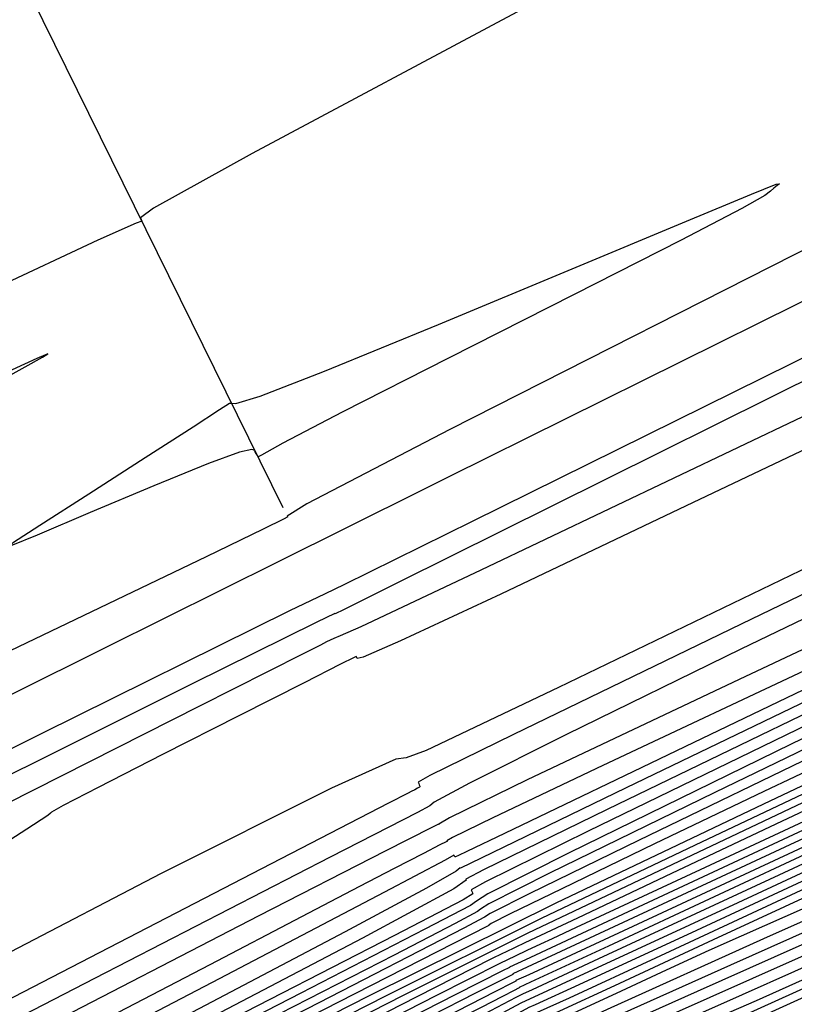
# Model space of a CAD drawing. Extents: x 3249832 to 3255657, y 13789405 to 13793316.
# Tile 442 of 656: x 3254704 to 3254712, y 13790599 to 13790610. Entities that reach past the tile are written whole.
import ezdxf

# ---------------------------------------------------------------- set-up
doc = ezdxf.new("R2010")
doc.units = 0
doc.header["$LTSCALE"] = 100
doc.header["$MEASUREMENT"] = 0
doc.linetypes.add('DASHED', pattern=[0.75, 0.5, -0.25])
for name, color, linetype in [('GRATIO_CON', 10, 'CONTINUOUS'), ('GRATIO_ICON', 7, 'CONTINUOUS'), ('PLAN', 7, 'CONTINUOUS'), ('TARGETS_EAST', 7, 'CONTINUOUS')]:
    doc.layers.add(name, color=color, linetype=linetype)
doc.styles.add('Gratio_032316_contours$0$symbol', font='symbol.shx')
doc.linetypes.add('Gratio_032316_contours$0$DEPRESSION', pattern='A,0.3,["%",Gratio_032316_contours$0$symbol,S=0.05,R=180,X=0,Y=0],0.0001', length=0.3001)

# ---------------------------------------------------------------- blocks, each defined once
blk = doc.blocks.new('Gratio_032316_contours')
at = {"layer": 'GRATIO_CON', "color": 5, "linetype": 'Continuous', "flags": 128}
for points in [[(3254765.803, 13790633.557), (3254758.563, 13790629.841), (3254748.971, 13790625.012), (3254738.347, 13790619.71), (3254727.967, 13790614.553), (3254718.922, 13790610.07), (3254712.255, 13790606.769), (3254708.645, 13790604.981), (3254707.315, 13790604.321), (3254707.125, 13790604.226), (3254706.867, 13790604.098), (3254705.068, 13790603.203), (3254700.187, 13790600.772), (3254691.431, 13790596.41), (3254680.99, 13790591.23), (3254671.798, 13790586.723), (3254666.058, 13790583.999), (3254663.042, 13790582.664), (3254661.29, 13790581.942), (3254659.572, 13790581.19), (3254657.596, 13790580.27), (3254655.3, 13790579.174), (3254652.727, 13790577.943)], [(3254719.99, 13790611.192), (3254712.71, 13790607.53), (3254708.649, 13790605.471), (3254707.161, 13790604.696), (3254706.955, 13790604.569), (3254706.958, 13790604.561), (3254706.958, 13790604.559), (3254706.957, 13790604.56), (3254706.925, 13790604.543), (3254706.707, 13790604.434), (3254706.111, 13790604.146), (3254704.92, 13790603.574), (3254702.798, 13790602.558), (3254699.382, 13790600.92), (3254694.591, 13790598.622), (3254689.474, 13790596.174)], [(3254691.047, 13790598.823), (3254693.119, 13790599.922), (3254694.477, 13790600.642), (3254695.097, 13790600.981), (3254695.214, 13790601.061), (3254695.131, 13790601.04), (3254695.149, 13790601.076), (3254695.571, 13790601.33), (3254696.703, 13790601.969), (3254698.682, 13790603.065), (3254700.989, 13790604.336), (3254702.938, 13790605.409), (3254704.018, 13790606.006), (3254704.41, 13790606.224), (3254704.467, 13790606.259), (3254704.351, 13790606.208), (3254703.448, 13790605.797), (3254700.952, 13790604.655), (3254696.435, 13790602.586), (3254690.972, 13790600.082)]]:
    blk.add_lwpolyline(points, dxfattribs=at)
at = {"layer": 'GRATIO_CON', "color": 1, "linetype": 'Continuous', "flags": 128}
for points in [[(3254768.137, 13790633.066), (3254763.598, 13790630.908), (3254759.742, 13790629.106), (3254757.59, 13790628.162), (3254756.791, 13790627.89), (3254756.651, 13790627.934), (3254756.485, 13790627.943), (3254755.632, 13790627.589), (3254753.444, 13790626.549), (3254749.407, 13790624.572), (3254743.574, 13790621.69), (3254736.135, 13790618.006), (3254727.519, 13790613.739), (3254719.104, 13790609.573), (3254712.506, 13790606.307), (3254708.881, 13790604.513), (3254707.544, 13790603.854), (3254707.351, 13790603.763), (3254706.98, 13790603.585), (3254704.403, 13790602.308), (3254697.416, 13790598.825), (3254684.916, 13790592.584)], [(3254749.794, 13790623.909), (3254742.555, 13790620.445), (3254734.033, 13790616.363), (3254726.788, 13790612.9), (3254722.74, 13790610.982), (3254721.247, 13790610.296), (3254721.027, 13790610.221), (3254720.929, 13790610.197), (3254720.327, 13790609.918), (3254718.726, 13790609.137), (3254715.882, 13790607.733), (3254712.543, 13790606.08), (3254709.708, 13790604.673), (3254708.123, 13790603.886), (3254707.54, 13790603.595), (3254707.456, 13790603.553), (3254707.455, 13790603.553), (3254707.453, 13790603.554), (3254707.451, 13790603.557), (3254707.264, 13790603.468), (3254705.968, 13790602.826), (3254702.458, 13790601.076), (3254696.177, 13790597.94), (3254688.782, 13790594.242)], [(3254725.325, 13790611.833), (3254718.296, 13790608.467), (3254712.317, 13790605.603), (3254708.971, 13790604.007), (3254707.723, 13790603.419), (3254707.508, 13790603.324), (3254707.442, 13790603.297), (3254707.366, 13790603.261), (3254707.303, 13790603.229), (3254707.116, 13790603.135), (3254706.044, 13790602.593), (3254703.168, 13790601.142), (3254698.03, 13790598.547), (3254692.006, 13790595.499)], [(3254713.214, 13790605.678), (3254711.035, 13790604.642), (3254709.178, 13790603.759), (3254708.136, 13790603.272), (3254707.747, 13790603.102), (3254707.685, 13790603.088), (3254707.679, 13790603.099), (3254707.675, 13790603.106), (3254707.672, 13790603.11), (3254707.651, 13790603.101), (3254707.511, 13790603.029), (3254707.132, 13790602.836), (3254706.454, 13790602.493), (3254705.659, 13790602.09), (3254704.989, 13790601.749), (3254704.626, 13790601.56), (3254704.504, 13790601.492), (3254704.494, 13790601.481), (3254704.464, 13790601.456), (3254704.247, 13790601.315), (3254703.674, 13790600.947)], [(3254725.225, 13790609.947), (3254720.93, 13790607.903), (3254715.922, 13790605.495), (3254711.679, 13790603.447), (3254709.311, 13790602.3), (3254708.439, 13790601.873), (3254708.318, 13790601.803), (3254708.324, 13790601.789), (3254708.33, 13790601.775), (3254708.334, 13790601.763), (3254708.336, 13790601.756), (3254708.331, 13790601.75), (3254708.313, 13790601.741), (3254708.282, 13790601.725), (3254708.246, 13790601.706), (3254708.215, 13790601.689), (3254708.01, 13790601.583), (3254706.687, 13790600.9), (3254703.112, 13790599.053), (3254696.716, 13790595.748), (3254689.194, 13790591.853)], [(3254745.692, 13790619.171), (3254737.71, 13790615.367), (3254730.501, 13790611.953), (3254724.616, 13790609.186), (3254720.45, 13790607.24), (3254718.215, 13790606.202), (3254717.382, 13790605.827), (3254717.241, 13790605.781), (3254717.144, 13790605.761), (3254716.72, 13790605.585), (3254715.662, 13790605.097), (3254713.822, 13790604.221), (3254711.676, 13790603.186), (3254709.862, 13790602.3), (3254708.853, 13790601.793), (3254708.486, 13790601.595), (3254708.438, 13790601.556), (3254708.31, 13790601.486), (3254707.404, 13790601.022), (3254704.95, 13790599.76), (3254700.561, 13790597.497), (3254695.402, 13790594.827), (3254691.021, 13790592.547)], [(3254746.787, 13790619.538), (3254738.229, 13790615.462), (3254729.439, 13790611.269), (3254721.809, 13790607.651), (3254715.803, 13790604.821), (3254711.658, 13790602.872), (3254709.453, 13790601.827), (3254708.644, 13790601.433), (3254708.532, 13790601.367), (3254708.533, 13790601.362), (3254708.532, 13790601.362), (3254708.53, 13790601.365), (3254708.459, 13790601.332), (3254707.974, 13790601.086), (3254706.661, 13790600.412), (3254704.314, 13790599.201), (3254701.554, 13790597.773), (3254699.211, 13790596.553), (3254697.793, 13790595.804), (3254696.525, 13790595.127), (3254694.312, 13790593.96), (3254690.466, 13790591.95)], [(3254731.202, 13790611.957), (3254722.645, 13790607.861), (3254716.451, 13790604.91), (3254712.51, 13790603.045), (3254710.241, 13790601.976), (3254709.096, 13790601.433), (3254708.676, 13790601.228), (3254708.618, 13790601.193), (3254708.619, 13790601.189), (3254708.619, 13790601.187), (3254708.618, 13790601.186), (3254708.609, 13790601.182), (3254708.545, 13790601.15), (3254708.373, 13790601.062), (3254708.067, 13790600.904), (3254707.707, 13790600.718), (3254707.401, 13790600.559), (3254707.104, 13790600.403), (3254706.15, 13790599.905), (3254703.721, 13790598.64), (3254699.39, 13790596.387), (3254694.294, 13790593.73), (3254689.961, 13790591.46)], [(3254745.518, 13790618.209), (3254744.041, 13790617.601), (3254742.054, 13790616.759), (3254737.875, 13790614.844), (3254730.535, 13790611.368), (3254721.907, 13790607.239), (3254714.577, 13790603.715), (3254710.482, 13790601.743), (3254708.974, 13790601.014), (3254708.758, 13790600.91), (3254708.756, 13790600.912), (3254708.754, 13790600.914), (3254708.754, 13790600.911), (3254708.713, 13790600.878), (3254708.405, 13790600.701), (3254707.558, 13790600.246), (3254706.037, 13790599.446), (3254704.243, 13790598.509), (3254702.718, 13790597.71), (3254701.738, 13790597.191), (3254700.539, 13790596.561), (3254698.093, 13790595.294), (3254693.648, 13790593.006), (3254687.553, 13790589.877)], [(3254745.972, 13790618.248), (3254743.101, 13790616.917), (3254740.663, 13790615.807), (3254739.107, 13790615.147), (3254737.299, 13790614.376), (3254733.709, 13790612.731), (3254727.431, 13790609.757), (3254720.053, 13790606.225), (3254713.785, 13790603.209), (3254710.284, 13790601.518), (3254708.997, 13790600.89), (3254708.815, 13790600.795), (3254708.815, 13790600.794), (3254708.815, 13790600.791), (3254708.818, 13790600.783), (3254708.689, 13790600.695), (3254707.74, 13790600.18), (3254705.147, 13790598.825), (3254700.333, 13790596.341), (3254693.72, 13790592.943), (3254685.978, 13790588.972)], [(3254729.543, 13790610.617), (3254724.328, 13790608.147), (3254718.198, 13790605.211), (3254712.992, 13790602.703), (3254710.086, 13790601.293), (3254709.019, 13790600.765), (3254708.871, 13790600.682), (3254708.872, 13790600.677), (3254708.873, 13790600.674), (3254708.875, 13790600.67), (3254708.879, 13790600.661), (3254708.883, 13790600.65), (3254708.888, 13790600.64), (3254708.788, 13790600.581), (3254708.071, 13790600.21), (3254706.125, 13790599.209), (3254702.466, 13790597.33), (3254697.136, 13790594.595), (3254690.308, 13790591.095)], [(3254745.468, 13790617.592), (3254743.166, 13790616.576), (3254741.734, 13790615.971), (3254739.996, 13790615.205), (3254737.139, 13790613.883), (3254733.794, 13790612.319), (3254730.953, 13790611.002), (3254729.238, 13790610.24), (3254727.789, 13790609.609), (3254725.378, 13790608.504), (3254721.225, 13790606.536), (3254716.344, 13790604.197), (3254712.199, 13790602.197), (3254709.888, 13790601.068), (3254709.042, 13790600.641), (3254708.926, 13790600.567), (3254708.862, 13790600.522), (3254708.387, 13790600.273), (3254707.096, 13790599.608), (3254704.596, 13790598.323), (3254700.551, 13790596.248), (3254694.638, 13790593.218), (3254686.901, 13790589.255)], [(3254747.517, 13790618.308), (3254742.252, 13790615.879), (3254737.773, 13790613.818), (3254735.155, 13790612.64), (3254733.535, 13790611.93), (3254731.564, 13790611.039), (3254728.307, 13790609.518), (3254724.488, 13790607.72), (3254721.244, 13790606.196), (3254719.369, 13790605.332), (3254718.279, 13790604.843), (3254717.046, 13790604.277), (3254715.018, 13790603.316), (3254712.634, 13790602.173), (3254710.609, 13790601.196), (3254709.48, 13790600.645), (3254709.066, 13790600.436), (3254709.01, 13790600.399), (3254708.795, 13790600.284), (3254707.285, 13790599.507), (3254703.186, 13790597.408), (3254695.851, 13790593.652), (3254687.23, 13790589.224)], [(3254729.436, 13790609.909), (3254727.348, 13790608.956), (3254723.891, 13790607.336), (3254719.834, 13790605.421), (3254716.389, 13790603.794), (3254714.434, 13790602.878), (3254713.524, 13790602.459), (3254712.881, 13790602.163), (3254711.914, 13790601.705), (3254710.778, 13790601.161), (3254709.814, 13790600.695), (3254709.276, 13790600.433), (3254709.079, 13790600.333), (3254709.052, 13790600.316), (3254709.052, 13790600.313), (3254709.052, 13790600.312), (3254709.052, 13790600.312), (3254708.856, 13790600.213), (3254707.49, 13790599.516), (3254703.787, 13790597.623), (3254697.163, 13790594.232), (3254689.378, 13790590.235)], [(3254746.079, 13790617.422), (3254741.033, 13790615.111), (3254735.112, 13790612.371), (3254730.078, 13790610.043), (3254727.148, 13790608.705), (3254725.359, 13790607.899), (3254723.208, 13790606.909), (3254719.646, 13790605.235), (3254715.464, 13790603.257), (3254711.911, 13790601.573), (3254709.751, 13790600.545), (3254707.8, 13790599.577), (3254704.389, 13790597.839), (3254698.476, 13790594.813), (3254691.527, 13790591.245)], [(3254746.169, 13790617.311), (3254743.115, 13790615.956), (3254737.791, 13790613.512), (3254731.542, 13790610.617), (3254726.23, 13790608.155), (3254723.173, 13790606.752), (3254721.51, 13790605.997), (3254719.834, 13790605.226), (3254717.132, 13790603.956), (3254713.96, 13790602.456), (3254711.266, 13790601.179), (3254709.605, 13790600.388), (3254707.978, 13790599.579), (3254704.99, 13790598.055), (3254699.788, 13790595.394), (3254693.675, 13790592.255), (3254688.492, 13790589.573)], [(3254731.307, 13790610.316), (3254724.402, 13790607.11), (3254718.535, 13790604.381), (3254715.225, 13790602.845), (3254713.81, 13790602.193), (3254713.086, 13790601.859), (3254712.105, 13790601.398), (3254710.954, 13790600.853), (3254709.975, 13790600.39), (3254709.428, 13790600.131), (3254709.226, 13790600.036), (3254709.196, 13790600.022), (3254709.195, 13790600.022), (3254709.195, 13790600.022), (3254709.194, 13790600.022), (3254709.082, 13790599.966), (3254708.303, 13790599.569), (3254706.19, 13790598.489), (3254702.412, 13790596.556), (3254697.972, 13790594.276), (3254694.207, 13790592.327), (3254692.057, 13790591.186)], [(3254734.225, 13790611.559), (3254728.065, 13790608.717), (3254720.832, 13790605.356), (3254714.688, 13790602.493), (3254711.251, 13790600.892), (3254709.961, 13790600.291), (3254709.712, 13790600.175), (3254709.59, 13790600.118), (3254709.448, 13790600.051), (3254709.326, 13790599.994), (3254709.167, 13790599.917), (3254708.51, 13790599.583), (3254706.791, 13790598.706), (3254703.724, 13790597.136), (3254700.12, 13790595.286), (3254697.065, 13790593.704), (3254695.305, 13790592.771), (3254694.238, 13790592.182), (3254692.921, 13790591.464), (3254690.703, 13790590.288)], [(3254731.85, 13790610.368), (3254726.153, 13790607.739), (3254719.464, 13790604.63), (3254713.781, 13790601.982), (3254710.606, 13790600.502), (3254709.436, 13790599.957), (3254709.269, 13790599.879), (3254709.269, 13790599.878), (3254709.269, 13790599.877), (3254709.269, 13790599.876), (3254709.269, 13790599.875), (3254709.268, 13790599.875), (3254709.267, 13790599.875), (3254709.196, 13790599.841), (3254708.71, 13790599.594), (3254707.392, 13790598.922), (3254705.037, 13790597.717), (3254702.269, 13790596.296), (3254699.922, 13790595.081), (3254698.552, 13790594.355), (3254697.605, 13790593.836), (3254696.249, 13790593.105), (3254693.927, 13790591.879), (3254691.192, 13790590.445)], [(3254732.511, 13790610.548), (3254729.571, 13790609.222), (3254724.458, 13790606.862), (3254718.454, 13790604.072), (3254713.354, 13790601.696), (3254710.503, 13790600.368), (3254709.453, 13790599.879), (3254709.303, 13790599.809), (3254709.303, 13790599.807), (3254709.303, 13790599.805), (3254709.303, 13790599.803), (3254709.254, 13790599.779), (3254708.913, 13790599.607), (3254707.993, 13790599.138), (3254706.349, 13790598.298), (3254704.417, 13790597.306), (3254702.779, 13790596.459), (3254701.8, 13790595.939), (3254700.973, 13790595.491), (3254699.576, 13790594.745), (3254697.15, 13790593.47), (3254694.295, 13790591.975), (3254691.874, 13790590.704)], [(3254727.302, 13790607.961), (3254725.014, 13790606.929), (3254721.068, 13790605.108), (3254716.435, 13790602.955), (3254712.498, 13790601.122), (3254710.298, 13790600.099), (3254709.486, 13790599.722), (3254709.369, 13790599.669), (3254709.369, 13790599.668), (3254709.369, 13790599.665), (3254709.369, 13790599.663), (3254709.363, 13790599.659), (3254709.317, 13790599.636), (3254709.194, 13790599.573), (3254708.973, 13790599.46), (3254708.714, 13790599.327), (3254708.494, 13790599.213), (3254708.295, 13790599.108), (3254707.709, 13790598.8), (3254706.231, 13790598.027), (3254703.597, 13790596.652)], [(3254732.815, 13790610.207), (3254729.895, 13790608.921), (3254727.413, 13790607.833), (3254725.917, 13790607.192), (3254724.698, 13790606.668), (3254722.735, 13790605.783), (3254719.373, 13790604.231), (3254715.425, 13790602.397), (3254712.071, 13790600.835), (3254710.195, 13790599.964), (3254709.503, 13790599.644), (3254709.403, 13790599.599), (3254709.336, 13790599.564), (3254708.874, 13790599.32), (3254707.618, 13790598.662), (3254705.37, 13790597.488), (3254702.727, 13790596.108), (3254700.485, 13790594.935), (3254699.192, 13790594.252), (3254698.402, 13790593.827), (3254697.426, 13790593.3), (3254695.783, 13790592.42), (3254693.846, 13790591.379), (3254692.2, 13790590.481)], [(3254727.308, 13790607.647), (3254724.736, 13790606.515), (3254723.208, 13790605.856), (3254722.094, 13790605.375), (3254720.457, 13790604.637), (3254717.678, 13790603.354), (3254714.415, 13790601.839), (3254711.643, 13790600.549), (3254710.092, 13790599.829), (3254709.52, 13790599.566), (3254709.437, 13790599.529), (3254709.388, 13790599.503), (3254709.05, 13790599.324), (3254708.133, 13790598.843), (3254706.491, 13790597.985), (3254704.561, 13790596.977), (3254702.923, 13790596.119)], [(3254727.855, 13790607.756), (3254724.722, 13790606.372), (3254722.059, 13790605.197), (3254720.5, 13790604.519), (3254719.49, 13790604.082), (3254718.178, 13790603.49), (3254715.983, 13790602.477), (3254713.406, 13790601.28), (3254711.215, 13790600.262), (3254709.99, 13790599.694), (3254709.537, 13790599.487), (3254709.471, 13790599.458), (3254709.44, 13790599.442), (3254709.227, 13790599.328), (3254708.648, 13790599.023), (3254707.613, 13790598.482), (3254706.395, 13790597.845), (3254705.361, 13790597.304), (3254704.735, 13790596.973), (3254704.163, 13790596.667)], [(3254727.48, 13790607.298), (3254725.751, 13790606.559), (3254722.896, 13790605.305), (3254719.548, 13790603.822), (3254716.705, 13790602.561), (3254715.083, 13790601.847), (3254714.282, 13790601.495), (3254713.621, 13790601.198), (3254712.593, 13790600.723), (3254711.387, 13790600.163), (3254710.361, 13790599.686), (3254709.788, 13790599.421), (3254709.576, 13790599.324), (3254709.544, 13790599.311), (3254709.543, 13790599.311), (3254709.542, 13790599.31), (3254709.542, 13790599.309), (3254709.491, 13790599.281), (3254709.138, 13790599.091), (3254708.178, 13790598.579), (3254706.46, 13790597.664), (3254704.439, 13790596.585), (3254702.723, 13790595.661)], [(3254728.92, 13790607.787), (3254726.592, 13790606.761), (3254725.141, 13790606.142), (3254723.361, 13790605.376), (3254720.416, 13790604.08), (3254716.961, 13790602.547), (3254714.028, 13790601.243), (3254712.375, 13790600.51), (3254711.677, 13790600.202), (3254711.342, 13790600.051), (3254710.898, 13790599.847), (3254710.377, 13790599.605), (3254709.934, 13790599.399)], [(3254747.334, 13790616.01), (3254744.705, 13790614.839), (3254740.908, 13790613.114), (3254735.971, 13790610.875), (3254730.841, 13790608.555), (3254726.691, 13790606.689), (3254724.297, 13790605.63), (3254722.836, 13790605.001), (3254721.083, 13790604.244), (3254718.189, 13790602.967), (3254714.794, 13790601.458), (3254711.912, 13790600.172), (3254710.284, 13790599.439), (3254709.561, 13790599.099), (3254709.122, 13790598.867), (3254708.485, 13790598.524), (3254707.735, 13790598.123), (3254707.098, 13790597.78), (3254706.621, 13790597.518), (3254705.633, 13790596.976), (3254703.29, 13790595.698), (3254699.129, 13790593.436), (3254694.238, 13790590.771), (3254690.091, 13790588.492)], [(3254745.731, 13790615.202), (3254743.023, 13790613.993), (3254739.11, 13790612.216), (3254734.022, 13790609.907), (3254728.736, 13790607.516), (3254724.462, 13790605.592), (3254722.016, 13790604.505), (3254720.635, 13790603.907), (3254719.16, 13790603.269), (3254716.764, 13790602.212), (3254713.953, 13790600.964), (3254711.566, 13790599.899), (3254710.23, 13790599.301), (3254709.719, 13790599.069), (3254709.595, 13790599.006), (3254709.498, 13790598.953), (3254709.383, 13790598.892), (3254709.286, 13790598.839), (3254709.106, 13790598.741), (3254708.203, 13790598.25), (3254705.804, 13790596.948), (3254701.517, 13790594.621), (3254696.477, 13790591.877), (3254692.202, 13790589.532)], [(3254735.513, 13790610.418), (3254730.124, 13790607.973), (3254724.526, 13790605.439), (3254720.003, 13790603.397), (3254717.454, 13790602.255), (3254716.235, 13790601.719), (3254715.314, 13790601.319), (3254713.914, 13790600.702), (3254712.272, 13790599.973), (3254710.876, 13790599.353), (3254710.096, 13790599.006), (3254709.807, 13790598.879), (3254709.764, 13790598.863), (3254709.657, 13790598.809), (3254708.923, 13790598.414), (3254706.933, 13790597.339), (3254703.374, 13790595.409), (3254699.192, 13790593.134), (3254695.646, 13790591.188), (3254693.677, 13790590.081), (3254692.966, 13790589.647), (3254692.876, 13790589.552), (3254692.837, 13790589.496), (3254692.536, 13790589.31)], [(3254728.175, 13790607.006), (3254722.421, 13790604.4), (3254717.773, 13790602.299), (3254715.173, 13790601.13), (3254714.034, 13790600.625), (3254713.391, 13790600.344), (3254712.489, 13790599.947), (3254711.431, 13790599.478), (3254710.532, 13790599.079), (3254710.028, 13790598.857), (3254709.84, 13790598.778), (3254709.81, 13790598.77), (3254709.714, 13790598.725), (3254709.064, 13790598.379), (3254707.304, 13790597.429), (3254704.159, 13790595.725)], [(3254731.917, 13790608.621), (3254726.226, 13790606.039), (3254720.315, 13790603.361), (3254715.544, 13790601.202), (3254712.892, 13790600.005), (3254711.834, 13790599.53), (3254711.468, 13790599.37), (3254711.064, 13790599.192), (3254710.589, 13790598.984), (3254710.184, 13790598.809), (3254709.873, 13790598.674), (3254709.221, 13790598.342), (3254707.678, 13790597.517), (3254704.944, 13790596.041), (3254701.734, 13790594.295), (3254699.012, 13790592.803), (3254697.501, 13790591.953), (3254696.955, 13790591.62), (3254696.886, 13790591.547), (3254696.844, 13790591.497), (3254696.528, 13790591.308), (3254695.676, 13790590.836), (3254694.122, 13790589.987), (3254692.078, 13790588.877)], [(3254730.193, 13790607.756), (3254724.446, 13790605.148), (3254718.491, 13790602.449), (3254713.689, 13790600.273), (3254711.035, 13790599.071), (3254710.057, 13790598.628), (3254709.916, 13790598.565), (3254709.914, 13790598.567), (3254709.911, 13790598.572), (3254709.906, 13790598.579), (3254709.831, 13790598.551), (3254709.348, 13790598.303), (3254708.048, 13790597.609), (3254705.729, 13790596.357), (3254703.004, 13790594.876)]]:
    blk.add_lwpolyline(points, dxfattribs=at)
at = {"layer": 'GRATIO_CON', "color": 5, "linetype": 'Gratio_032316_contours$0$DEPRESSION', "flags": 128}
for points in [[(3254727.633, 13790619.776), (3254728.123, 13790619.963), (3254728.509, 13790620.095), (3254728.807, 13790620.189), (3254728.886, 13790620.178), (3254728.011, 13790619.679), (3254725.302, 13790618.23), (3254720.323, 13790615.6), (3254714.422, 13790612.491), (3254709.396, 13790609.837), (3254706.591, 13790608.341), (3254705.566, 13790607.773), (3254705.429, 13790607.672), (3254705.438, 13790607.653), (3254705.443, 13790607.64), (3254705.444, 13790607.637), (3254705.384, 13790607.616), (3254704.986, 13790607.44), (3254703.917, 13790606.939), (3254701.973, 13790606.012), (3254699.463, 13790604.809), (3254696.827, 13790603.547), (3254694.461, 13790602.42), (3254692.591, 13790601.541), (3254691.404, 13790601.002), (3254690.996, 13790600.849), (3254691.105, 13790600.952), (3254691.382, 13790601.135), (3254691.545, 13790601.259), (3254691.576, 13790601.319), (3254691.529, 13790601.343), (3254691.402, 13790601.335), (3254690.997, 13790601.203), (3254690.062, 13790600.827), (3254688.479, 13790600.152), (3254686.666, 13790599.384), (3254685.175, 13790598.791), (3254684.423, 13790598.575), (3254684.294, 13790598.661), (3254684.535, 13790598.905), (3254684.917, 13790599.178), (3254685.292, 13790599.419), (3254685.532, 13790599.581), (3254685.553, 13790599.634), (3254685.433, 13790599.617), (3254685.292, 13790599.588), (3254685.258, 13790599.608), (3254685.487, 13790599.767), (3254686.145, 13790600.158), (3254687.333, 13790600.843), (3254688.912, 13790601.752), (3254690.682, 13790602.784), (3254692.444, 13790603.833), (3254694.008, 13790604.783), (3254695.185, 13790605.516), (3254695.847, 13790605.951), (3254696.111, 13790606.152), (3254696.15, 13790606.222), (3254696.143, 13790606.261), (3254696.276, 13790606.367), (3254696.736, 13790606.635), (3254697.647, 13790607.131), (3254698.873, 13790607.793), (3254700.213, 13790608.525), (3254701.484, 13790609.238), (3254702.565, 13790609.856), (3254703.352, 13790610.307), (3254703.779, 13790610.546), (3254703.938, 13790610.632), (3254703.957, 13790610.652), (3254703.964, 13790610.681), (3254704.068, 13790610.76), (3254704.375, 13790610.918), (3254704.941, 13790611.167), (3254705.617, 13790611.45), (3254706.202, 13790611.69), (3254706.545, 13790611.829), (3254706.687, 13790611.885), (3254706.72, 13790611.894), (3254706.777, 13790611.909), (3254707.16, 13790612.059), (3254708.217, 13790612.491), (3254710.123, 13790613.28), (3254712.364, 13790614.206), (3254714.26, 13790614.977), (3254715.309, 13790615.38), (3254715.749, 13790615.523), (3254715.997, 13790615.592), (3254716.385, 13790615.734), (3254716.885, 13790615.935), (3254717.381, 13790616.141), (3254717.8, 13790616.316), (3254718.24, 13790616.496), (3254718.845, 13790616.733), (3254719.691, 13790617.055), (3254720.595, 13790617.39), (3254721.31, 13790617.638), (3254721.682, 13790617.738), (3254721.925, 13790617.775), (3254722.345, 13790617.872), (3254723.16, 13790618.118), (3254724.23, 13790618.472), (3254725.326, 13790618.86), (3254726.261, 13790619.218), (3254727.021, 13790619.527), (3254727.633, 13790619.776)], [(3254706.624, 13790605.239), (3254706.619, 13790605.247), (3254706.617, 13790605.249), (3254706.612, 13790605.256), (3254706.587, 13790605.264), (3254706.46, 13790605.235), (3254706.136, 13790605.118), (3254705.567, 13790604.886), (3254704.907, 13790604.607), (3254704.356, 13790604.373), (3254704.081, 13790604.261), (3254704.096, 13790604.293), (3254704.381, 13790604.477), (3254704.891, 13790604.803), (3254705.479, 13790605.18), (3254705.976, 13790605.5), (3254706.253, 13790605.679), (3254706.356, 13790605.743), (3254706.376, 13790605.744), (3254706.42, 13790605.74), (3254706.675, 13790605.819), (3254707.344, 13790606.077), (3254708.529, 13790606.562), (3254709.922, 13790607.141), (3254711.111, 13790607.638), (3254711.787, 13790607.918), (3254712.044, 13790608.021), (3254712.078, 13790608.027), (3254712.054, 13790608.008), (3254712.018, 13790607.981), (3254711.983, 13790607.951), (3254711.926, 13790607.906), (3254711.684, 13790607.768), (3254711.056, 13790607.44), (3254709.942, 13790606.874), (3254708.635, 13790606.214), (3254707.527, 13790605.65), (3254706.911, 13790605.328), (3254706.687, 13790605.203), (3254706.654, 13790605.186), (3254706.646, 13790605.2), (3254706.634, 13790605.221), (3254706.624, 13790605.239)]]:
    blk.add_lwpolyline(points, close=True, dxfattribs=at)
at = {"layer": 'GRATIO_ICON', "color": 7, "linetype": 'Continuous', "flags": 128}
for points in [[(3254728.039, 13790611.584), (3254720.168, 13790607.802), (3254713.5, 13790604.585), (3254709.777, 13790602.788), (3254708.401, 13790602.132), (3254708.195, 13790602.056), (3254708.085, 13790602.042), (3254707.418, 13790601.741), (3254705.646, 13790600.852), (3254702.5, 13790599.218), (3254698.816, 13790597.281), (3254695.706, 13790595.63), (3254694.003, 13790594.708), (3254693.411, 13790594.366), (3254693.355, 13790594.307), (3254693.199, 13790594.204), (3254692.081, 13790593.609)], [(3254746.844, 13790619.159), (3254742.161, 13790617.015), (3254733.905, 13790613.107), (3254724.176, 13790608.452), (3254715.85, 13790604.454), (3254711.093, 13790602.169), (3254709.218, 13790601.269), (3254708.823, 13790601.082), (3254708.738, 13790601.041), (3254708.706, 13790601.027), (3254708.7, 13790601.028), (3254708.696, 13790601.034), (3254708.692, 13790601.04), (3254708.689, 13790601.043), (3254708.599, 13790600.993), (3254707.967, 13790600.658), (3254706.247, 13790599.758), (3254703.168, 13790598.152), (3254699.543, 13790596.262), (3254696.461, 13790594.648), (3254694.622, 13790593.672), (3254693.182, 13790592.903), (3254690.908, 13790591.714)], [(3254745.822, 13790617.633), (3254741.621, 13790615.705), (3254739.161, 13790614.608), (3254737.634, 13790613.95), (3254735.78, 13790613.122), (3254732.723, 13790611.701), (3254729.141, 13790610.019), (3254726.099, 13790608.599), (3254724.303, 13790607.786), (3254723.034, 13790607.226), (3254721.212, 13790606.39), (3254718.121, 13790604.926), (3254714.489, 13790603.185), (3254711.404, 13790601.696), (3254709.684, 13790600.857), (3254709.054, 13790600.538), (3254708.968, 13790600.483), (3254708.937, 13790600.458), (3254708.704, 13790600.334), (3254708.068, 13790600.005), (3254706.727, 13790599.316), (3254703.966, 13790597.901), (3254698.967, 13790595.341), (3254691.424, 13790591.478)], [(3254744.93, 13790616.572), (3254743.362, 13790615.923), (3254740.152, 13790614.491), (3254734.549, 13790611.914), (3254727.972, 13790608.864), (3254722.383, 13790606.268), (3254719.199, 13790604.798), (3254717.66, 13790604.095), (3254716.46, 13790603.542), (3254714.619, 13790602.677), (3254712.457, 13790601.655), (3254710.62, 13790600.785), (3254709.46, 13790600.231), (3254708.155, 13790599.581), (3254705.59, 13790598.272), (3254701.1, 13790595.975), (3254695.823, 13790593.265), (3254691.35, 13790590.95)], [(3254727.293, 13790608.076), (3254722.763, 13790605.985), (3254717.444, 13790603.513), (3254712.926, 13790601.409), (3254710.401, 13790600.233), (3254709.47, 13790599.801), (3254709.336, 13790599.739), (3254709.336, 13790599.737), (3254709.336, 13790599.735), (3254709.336, 13790599.733), (3254709.308, 13790599.719), (3254709.116, 13790599.621), (3254708.594, 13790599.356), (3254707.661, 13790598.879), (3254706.566, 13790598.317), (3254705.637, 13790597.836), (3254705.047, 13790597.524), (3254704.341, 13790597.145), (3254702.904, 13790596.386), (3254700.374, 13790595.061), (3254697.398, 13790593.505), (3254694.874, 13790592.182), (3254693.43, 13790591.416), (3254692.614, 13790590.973)], [(3254728.141, 13790607.742), (3254725.376, 13790606.531), (3254722.135, 13790605.097), (3254719.382, 13790603.879), (3254717.792, 13790603.183), (3254716.886, 13790602.789), (3254715.899, 13790602.344), (3254714.288, 13790601.6), (3254712.396, 13790600.722), (3254710.788, 13790599.974), (3254709.889, 13790599.558), (3254709.556, 13790599.406)], [(3254737.311, 13790611.317), (3254732.073, 13790608.94), (3254726.631, 13790606.477), (3254722.232, 13790604.494), (3254719.735, 13790603.38), (3254718.435, 13790602.813), (3254717.237, 13790602.294), (3254715.339, 13790601.457), (3254713.112, 13790600.468), (3254711.222, 13790599.626), (3254710.166, 13790599.155), (3254709.776, 13790598.98), (3254709.72, 13790598.954), (3254709.72, 13790598.954), (3254709.719, 13790598.954), (3254709.718, 13790598.955), (3254709.6, 13790598.893), (3254708.781, 13790598.45), (3254706.561, 13790597.248), (3254702.59, 13790595.093), (3254697.922, 13790592.553), (3254693.962, 13790590.381), (3254691.765, 13790589.145)], [(3254728.789, 13790607.036), (3254723.388, 13790604.584), (3254717.86, 13790602.078), (3254713.429, 13790600.067), (3254710.984, 13790598.955), (3254710.084, 13790598.543), (3254709.953, 13790598.485), (3254709.891, 13790598.464), (3254709.491, 13790598.264), (3254708.42, 13790597.698), (3254706.513, 13790596.672), (3254704.275, 13790595.457), (3254702.378, 13790594.417), (3254701.325, 13790593.825), (3254700.945, 13790593.593), (3254700.897, 13790593.542), (3254700.851, 13790593.499), (3254700.52, 13790593.307), (3254699.626, 13790592.814), (3254697.991, 13790591.924), (3254695.84, 13790590.756), (3254693.496, 13790589.486), (3254691.244, 13790588.266)]]:
    blk.add_lwpolyline(points, dxfattribs=at)

msp = doc.modelspace()

# ---------------------------------------------------------------- linework, layer by layer
at = {"layer": 'PLAN', "color": 8, "linetype": 'DASHED'}
msp.add_line((3253458.47, 13793138.83), (3255298.06, 13789404.7), dxfattribs=at)

# ---------------------------------------------------------------- block references
at = {"layer": 'TARGETS_EAST'}
msp.add_blockref('Gratio_032316_contours', (0, 0), dxfattribs=at)

doc.saveas('drawing.dxf')
